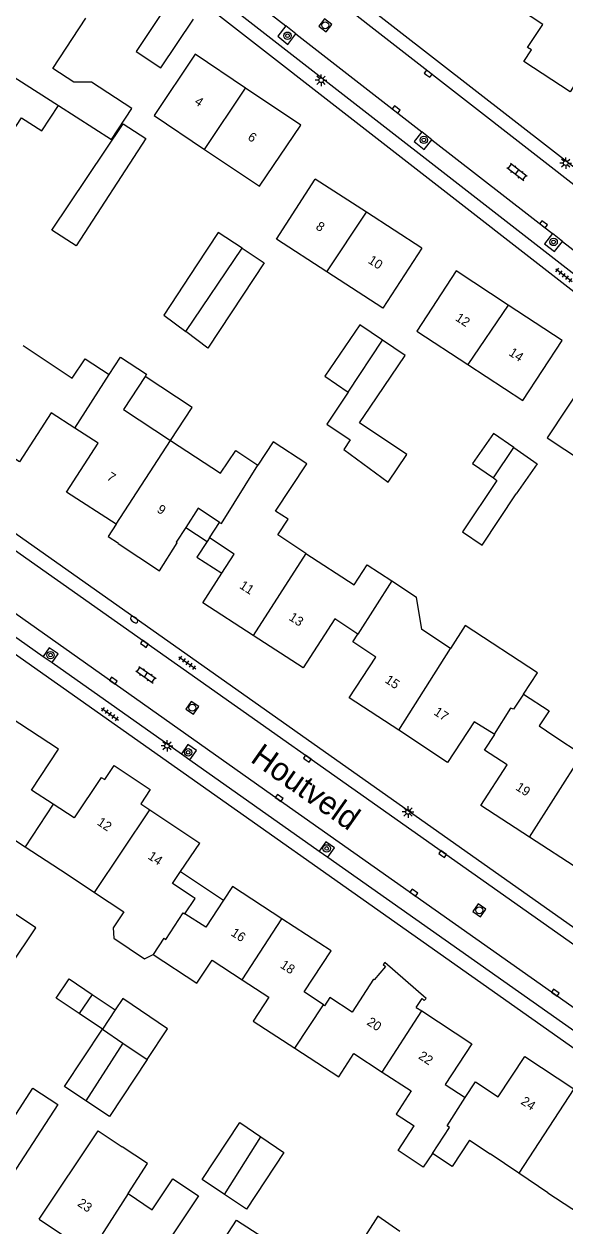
# Model space of a CAD drawing. Extents: x 136000 to 141014, y 402000 to 403500.
# Drawn here: x 138274.7 to 138333.2, y 402591.5 to 402721.4 of the extents above; entities that cross this region are included whole.
import ezdxf

# ---------------------------------------------------------------- set-up
doc = ezdxf.new("R2010")
doc.units = 0
for name, color, linetype in [('gg-anno-huisnummerreeks BGT', 7, 'Continuous'), ('gg-anno-openbare ruimte label', 7, 'Continuous'), ('gg-bbg-gedigitaliseerde bebouwing', 7, 'Continuous'), ('gg-bbg-gedigitaliseerde bijgebouw', 7, 'Continuous'), ('gg-bbg-hoofdgebouw', 7, 'Continuous'), ('gg-bbg-luifel en loopbrug', 7, 'Continuous'), ('gg-bbg-tussenscheiding', 7, 'Continuous'), ('gg-knt-verharding', 7, 'Continuous'), ('gg-knt-verharding nz', 7, 'Continuous'), ('gt-symb-boom', 7, 'Continuous'), ('gt-symb-brandkraan', 7, 'Continuous'), ('gt-symb-klinker verharding', 7, 'Continuous'), ('gt-symb-kolk', 7, 'Continuous'), ('gt-symb-lichtmast', 7, 'Continuous'), ('gt-symb-rioolschacht', 7, 'Continuous'), ('gt-symb-tegel verharding', 7, 'Continuous')]:
    doc.layers.add(name, color=color, linetype=linetype)

# ---------------------------------------------------------------- blocks, each defined once
blk = doc.blocks.new('gt0-LMAST')
at = {"layer": 'gt-symb-lichtmast'}
for p, q in [((-0.18, 0.17), (-0.45, 0.44)), ((0, 0.25), (0, 0.62)), ((0.17, 0.17), (0.44, 0.44)), ((-0.25, 0), (-0.63, 0)), ((-0.18, -0.18), (-0.45, -0.45)), ((0, -0.25), (0, -0.63)), ((0.44, -0.45), (0.17, -0.18)), ((0.25, 0), (0.62, 0))]:
    blk.add_line(p, q, dxfattribs=at)
blk.add_circle((0, 0), 0.25, dxfattribs=at)
blk = doc.blocks.new('gt0-KL1')
at = {"layer": 'gt-symb-klinker verharding'}
for p, q in [((-1.15, 0.3), (1.15, 0.3)), ((-1, -0.3), (-1, 0.3)), ((-0.5, 0.3), (-0.5, 0.45)), ((0, -0.3), (0, 0.3)), ((0.5, 0.3), (0.5, 0.45)), ((1, -0.3), (1, 0.3)), ((-1.15, -0.3), (1.15, -0.3)), ((-0.5, -0.45), (-0.5, -0.3)), ((0.5, -0.45), (0.5, -0.3))]:
    blk.add_line(p, q, dxfattribs=at)
blk = doc.blocks.new('gt0-BOOM')
at = {"layer": 'gt-symb-boom'}
for radius in [0.4, 0.2]:
    blk.add_circle((0, 0), radius, dxfattribs=at)
blk = doc.blocks.new('gt0-KOLK')
at = {"layer": 'gt-symb-kolk'}
blk.add_lwpolyline([(0, 0), (0.38, 0), (0.38, 0.4), (-0.37, 0.4), (-0.37, 0), (0, 0)], dxfattribs=at)
blk = doc.blocks.new('gt0-TEG1')
at = {"layer": 'gt-symb-tegel verharding'}
for p, q in [((-1.12, 0), (1.12, 0)), ((-0.9, -0.25), (-0.9, 0.25)), ((-0.45, -0.25), (-0.45, 0.25)), ((0, -0.25), (0, 0.25)), ((0.45, -0.25), (0.45, 0.25)), ((0.9, -0.25), (0.9, 0.25))]:
    blk.add_line(p, q, dxfattribs=at)
blk = doc.blocks.new('gt0-RS')
at = {"layer": 'gt-symb-rioolschacht'}
blk.add_lwpolyline([(-0.5, -0.5), (0.5, -0.5), (0.5, 0.5), (-0.5, 0.5)], close=True, dxfattribs=at)
blk.add_circle((0, 0), 0.375, dxfattribs=at)
blk = doc.blocks.new('gt0-BR')
at = {"layer": 'gt-symb-brandkraan'}
for centre, radius, start, end in [((-0.24, 0), 0.206, 107.5669, 252.4331), ((0.6, -2.66), 3, 106.892, 107.5669), ((0, -0.69), 0.938, 73.108, 106.892), ((-0.6, -2.66), 3, 72.4331, 73.108), ((0.24, 0), 0.206, 287.567, 72.4331), ((0.6, 2.66), 3, 252.4331, 253.108), ((0, 0.69), 0.938, 253.108, 286.8921), ((-0.6, 2.66), 3, 286.8921, 287.567)]:
    blk.add_arc(centre, radius, start, end, dxfattribs=at)

msp = doc.modelspace()

# ---------------------------------------------------------------- linework, layer by layer
at = {"layer": 'gg-bbg-gedigitaliseerde bebouwing'}
for p, q in [((138314.47, 402661.25), (138317.13, 402659.5)), ((138330.39, 402645.57), (138331.99, 402644.51)), ((138331.99, 402644.51), (138335.06, 402642.49)), ((138270.09, 402635.61), (138274.82, 402632.52)), ((138282.33, 402627.58), (138285.49, 402625.48)), ((138322.85, 402600.8), (138325.09, 402599.33)), ((138328.19, 402597.25), (138325.09, 402599.33)), ((138331.35, 402595.12), (138328.19, 402597.25)), ((138331.35, 402595.12), (138335.71, 402592.28))]:
    msp.add_line(p, q, dxfattribs=at)
for points in [[(138280.09, 402715.16), (138277.84, 402716.64), (138281.41, 402722.09)], [(138293.2, 402718.18), (138288.77, 402711.55), (138294.23, 402707.89)], [(138278.43, 402712.63), (138284.16, 402708.96), (138286.36, 402712.3), (138282.02, 402715.15), (138280.09, 402715.16)], [(138270.99, 402706.05), (138274.45, 402711.32), (138276.64, 402709.89), (138278.43, 402712.63)], [(138294.23, 402707.89), (138300.18, 402703.91), (138304.63, 402710.53)], [(138307.44, 402694.66), (138301.99, 402698.2), (138306.2, 402704.69)], [(138317.71, 402697.22), (138313.49, 402690.73), (138307.44, 402694.66)], [(138321.41, 402694.75), (138317.16, 402688.25), (138322.69, 402684.63)], [(138322.69, 402684.63), (138328.63, 402680.74), (138332.89, 402687.24)], [(138274.61, 402686.68), (138279.93, 402683.17), (138281.31, 402685.27), (138283.9, 402683.56)], [(138283.9, 402683.56), (138285.14, 402685.44), (138287.96, 402683.59), (138287.79, 402683.33)], [(138287.79, 402683.33), (138285.46, 402679.79), (138290.55, 402676.44)], [(138335.5, 402683.14), (138331.26, 402676.72), (138336.89, 402673.01)], [(138290.55, 402676.44), (138295.96, 402672.88), (138297.6, 402675.35), (138300, 402673.77)], [(138305.19, 402664.23), (138302.15, 402666.23), (138303.26, 402667.91), (138301.9, 402668.8), (138305.27, 402673.92), (138301.66, 402676.29), (138300, 402673.77)], [(138305.19, 402664.23), (138310.39, 402660.81), (138311.82, 402662.99), (138314.47, 402661.25)], [(138320.83, 402653.94), (138317.72, 402655.99), (138317.13, 402659.5)], [(138328.71, 402649.01), (138330.22, 402651.3), (138322.41, 402656.44), (138320.83, 402653.94)], [(138328.71, 402649.01), (138331.47, 402647.2), (138330.39, 402645.57)], [(138274.82, 402632.52), (138279.37, 402629.55), (138282.33, 402627.58)], [(138285.49, 402625.48), (138284.35, 402623.77), (138284.43, 402622.65), (138287.75, 402620.42), (138288.68, 402620.87)], [(138288.68, 402620.87), (138293.41, 402617.79), (138295.04, 402620.27), (138298.29, 402618.15)], [(138298.29, 402618.15), (138301.19, 402616.26), (138299.5, 402613.68), (138303.98, 402610.75)], [(138303.98, 402610.75), (138308.74, 402607.65), (138310.38, 402610.17), (138313.43, 402608.17)], [(138313.43, 402608.17), (138316.57, 402606.12), (138314.94, 402603.62), (138316.89, 402602.34)], [(138271.44, 402605.76), (138271.62, 402605.64), (138271.01, 402604.71), (138273.49, 402603.09), (138275.66, 402606.43), (138278.35, 402604.67), (138271.98, 402594.9)], [(138276.36, 402592.26), (138282.74, 402601.82), (138285.33, 402600.08)], [(138318.87, 402599.35), (138317.86, 402597.89), (138315.14, 402599.68), (138316.89, 402602.34)], [(138285.97, 402595.03), (138288.07, 402598.29), (138285.33, 402600.08)], [(138322.85, 402600.8), (138320.98, 402597.96), (138318.87, 402599.35)], [(138285.97, 402595.03), (138288.58, 402593.28), (138290.81, 402596.61), (138293.58, 402594.77), (138287.12, 402585.08)], [(138291.33, 402582.39), (138297.68, 402592.16), (138300.51, 402590.32)]]:
    msp.add_lwpolyline(points, dxfattribs=at)
at = {"layer": 'gg-bbg-gedigitaliseerde bijgebouw'}
for p, q in [((138325.45, 402672.38), (138325.82, 402672.12)), ((138282.08, 402616.56), (138280.69, 402614.48)), ((138283.18, 402612.81), (138285.41, 402611.29)), ((138285.41, 402611.29), (138288.02, 402609.52))]:
    msp.add_line(p, q, dxfattribs=at)
for points in [[(138290.36, 402723.76), (138286.84, 402718.49), (138289.51, 402716.7), (138293.03, 402721.98)], [(138285.43, 402710.65), (138287.87, 402709.07), (138280.35, 402697.48), (138277.72, 402699.18), (138285.43, 402710.65)], [(138298.28, 402697.2), (138295.7, 402698.9), (138293.41, 402695.43)], [(138298.28, 402697.2), (138300.67, 402695.62), (138298.37, 402692.15)], [(138293.41, 402695.43), (138289.81, 402689.98), (138292.2, 402688.2)], [(138298.37, 402692.15), (138294.59, 402686.42), (138292.2, 402688.2)], [(138313.48, 402687.26), (138311.01, 402688.94), (138307.22, 402683.37), (138309.75, 402681.65)], [(138312.13, 402680.03), (138315.92, 402685.6), (138313.48, 402687.26)], [(138309.75, 402681.65), (138307.44, 402678.18), (138309.98, 402676.49), (138309.3, 402675.47), (138314.06, 402671.93), (138316.1, 402674.93), (138310.99, 402678.34), (138312.13, 402680.03)], [(138327.65, 402675.66), (138325.45, 402677.18), (138323.2, 402673.94), (138325.45, 402672.38)], [(138327.65, 402675.66), (138330.18, 402673.9), (138327.92, 402670.65)], [(138325.82, 402672.12), (138322.1, 402666.56), (138324.24, 402665.13), (138327.92, 402670.65)], [(138273.2, 402619.6), (138275.98, 402623.75), (138270.94, 402627.12), (138269.65, 402625.2)], [(138280.69, 402614.48), (138278.2, 402616.15), (138279.59, 402618.23), (138282.08, 402616.56)], [(138281.4, 402605.05), (138279.08, 402606.59), (138283.18, 402612.81)], [(138288.02, 402609.52), (138283.96, 402603.37), (138281.4, 402605.05)], [(138296.38, 402594.94), (138293.96, 402596.55), (138298.05, 402602.7), (138300.3, 402601.17)], [(138300.3, 402601.17), (138302.81, 402599.46), (138298.76, 402593.36), (138296.38, 402594.94)], [(138315.35, 402590.94), (138312.95, 402592.57), (138308.89, 402586.22), (138311.33, 402584.67)]]:
    msp.add_lwpolyline(points, dxfattribs=at)
at = {"layer": 'gg-bbg-hoofdgebouw'}
for p, q in [((138298.67, 402714.52), (138293.2, 402718.18)), ((138304.63, 402710.53), (138298.67, 402714.52)), ((138311.74, 402701.1), (138306.2, 402704.69)), ((138317.71, 402697.22), (138311.74, 402701.1)), ((138327.06, 402691.05), (138321.41, 402694.75)), ((138332.89, 402687.24), (138327.06, 402691.05)), ((138292.19, 402667.02), (138291.16, 402665.43)), ((138294.76, 402665.9), (138295.84, 402667.58)), ((138288.3, 402636.51), (138293.7, 402632.9)), ((138291.64, 402629.83), (138293.7, 402632.9)), ((138307.9, 402621.25), (138302.59, 402624.72)), ((138317.12, 402615.16), (138317.72, 402614.77)), ((138276.36, 402592.26), (138281.83, 402588.61))]:
    msp.add_line(p, q, dxfattribs=at)
for points in [[(138329.14, 402718.92), (138330.78, 402721.4), (138328.27, 402723.05)], [(138334.73, 402715.24), (138334.55, 402715.36), (138333.74, 402714.12), (138328.74, 402717.4), (138329.56, 402718.65), (138329.14, 402718.92)], [(138280.2, 402677.76), (138277.64, 402679.41), (138274.21, 402674.13), (138268.8, 402677.64)], [(138284.67, 402667.38), (138279.3, 402670.86), (138282.73, 402676.14), (138280.2, 402677.76)], [(138295.84, 402667.58), (138293.55, 402669.12), (138292.19, 402667.02)], [(138284.67, 402667.38), (138284.68, 402667.37), (138283.82, 402666.04), (138284.91, 402665.34), (138284.88, 402665.3), (138289.37, 402662.35), (138291.26, 402665.36), (138291.16, 402665.43)], [(138296.11, 402662.09), (138297.44, 402664.16), (138294.76, 402665.9)], [(138299.48, 402655.36), (138294.03, 402658.87), (138296.11, 402662.09)], [(138310.79, 402655.5), (138308.31, 402657.16), (138304.9, 402651.87), (138299.48, 402655.36)], [(138315.22, 402645.11), (138309.86, 402648.63), (138312.75, 402653.01), (138310.24, 402654.66), (138310.79, 402655.5)], [(138277.87, 402637.13), (138275.53, 402638.64), (138278.43, 402643.05), (138273.22, 402646.48)], [(138325.53, 402644.68), (138323.37, 402646.02), (138320.49, 402641.64), (138315.22, 402645.11)], [(138329.37, 402633.54), (138324.09, 402636.96), (138326.95, 402641.36), (138324.5, 402642.96), (138325.59, 402644.64), (138325.53, 402644.68)], [(138283.06, 402640.02), (138283.43, 402639.78), (138284.45, 402641.31), (138288.36, 402638.7), (138287.33, 402637.16), (138288.3, 402636.51)], [(138283.06, 402640.02), (138280.15, 402635.66), (138277.87, 402637.13)], [(138339.82, 402633.01), (138337.64, 402634.42), (138334.78, 402630.02), (138329.37, 402633.54)], [(138293.01, 402627.05), (138290.78, 402628.54), (138291.64, 402629.83)], [(138302.59, 402624.72), (138297.24, 402628.21), (138296.27, 402626.73)], [(138292.1, 402625.25), (138293.21, 402626.91), (138293.01, 402627.05)], [(138296.27, 402626.73), (138294.37, 402623.82), (138292.1, 402625.25)], [(138307.07, 402615.42), (138305.01, 402616.82), (138307.9, 402621.25)], [(138317.12, 402615.16), (138317.74, 402616.1), (138317.98, 402615.89), (138318.17, 402616.11), (138313.73, 402620), (138313.54, 402619.79), (138313.8, 402619.57), (138312.58, 402618.15), (138312.5, 402618.2), (138310.18, 402614.64), (138307.77, 402616.21), (138307.2, 402615.33), (138307.07, 402615.42)], [(138317.72, 402614.77), (138323.13, 402611.21), (138320.24, 402606.82), (138322.41, 402605.43)], [(138322.41, 402605.43), (138323.51, 402607.09), (138325.95, 402605.48), (138328.85, 402609.85), (138334.14, 402606.34)]]:
    msp.add_lwpolyline(points, dxfattribs=at)
at = {"layer": 'gg-bbg-luifel en loopbrug'}
for p, q in [((138292.19, 402667.02), (138294.51, 402665.51)), ((138294.76, 402665.9), (138294.51, 402665.51)), ((138291.64, 402629.83), (138296.27, 402626.73)), ((138282.08, 402616.56), (138284.57, 402614.89)), ((138283.18, 402612.81), (138280.69, 402614.48)), ((138284.57, 402614.89), (138283.18, 402612.81))]:
    msp.add_line(p, q, dxfattribs=at)
for points in [[(138290.55, 402676.44), (138292.88, 402679.98), (138287.79, 402683.33)], [(138294.51, 402665.51), (138293.4, 402663.81), (138296.11, 402662.09)], [(138288.02, 402609.52), (138290.24, 402612.85), (138285.39, 402616.1), (138284.57, 402614.89)]]:
    msp.add_lwpolyline(points, dxfattribs=at)
at = {"layer": 'gg-bbg-tussenscheiding'}
for p, q in [((138270.41, 402717.77), (138278.43, 402712.63)), ((138294.23, 402707.89), (138298.67, 402714.52)), ((138307.44, 402694.66), (138311.74, 402701.1)), ((138292.2, 402688.2), (138298.28, 402697.2)), ((138327.06, 402691.05), (138322.69, 402684.63)), ((138309.75, 402681.65), (138313.48, 402687.26)), ((138280.2, 402677.76), (138283.9, 402683.56)), ((138284.67, 402667.38), (138290.55, 402676.44)), ((138325.45, 402672.38), (138327.65, 402675.66)), ((138305.19, 402664.23), (138299.48, 402655.36)), ((138314.47, 402661.25), (138310.79, 402655.5)), ((138315.22, 402645.11), (138320.83, 402653.94)), ((138329.37, 402633.54), (138335.06, 402642.49)), ((138277.87, 402637.13), (138274.82, 402632.52)), ((138282.33, 402627.58), (138288.3, 402636.51)), ((138298.29, 402618.15), (138302.59, 402624.72)), ((138289.84, 402622.64), (138288.68, 402620.87)), ((138303.98, 402610.75), (138307.07, 402615.42)), ((138313.43, 402608.17), (138317.72, 402614.77)), ((138285.41, 402611.29), (138281.4, 402605.05)), ((138334.14, 402606.34), (138328.19, 402597.25)), ((138296.38, 402594.94), (138300.3, 402601.17)), ((138285.97, 402595.03), (138281.83, 402588.61))]:
    msp.add_line(p, q, dxfattribs=at)
for points in [[(138295.84, 402667.58), (138296.05, 402667.44), (138300, 402673.77)], [(138328.71, 402649.01), (138327.64, 402647.38), (138327.29, 402647.5), (138325.53, 402644.68)], [(138289.84, 402622.64), (138290.04, 402622.5), (138291.91, 402625.37), (138292.1, 402625.25)], [(138318.87, 402599.35), (138320.72, 402602.18), (138320.46, 402602.35), (138322.41, 402605.43)]]:
    msp.add_lwpolyline(points, dxfattribs=at)
at = {"layer": 'gg-knt-verharding'}
for p, q in [((138286.72, 402742.9), (138396.72, 402657.28)), ((138396.1, 402655.83), (138288.15, 402739.88)), ((138392.5, 402647.06), (138291.88, 402725.4)), ((138304.11, 402720.39), (138303.01, 402721.24)), ((138318.81, 402708.94), (138317.72, 402709.79)), ((138332.92, 402697.95), (138331.84, 402698.79)), ((138239.86, 402690.29), (138363.76, 402602.89)), ((138240.66, 402687.89), (138362.64, 402601.85)), ((138360.89, 402591.86), (138253.69, 402667.44)), ((138262.73, 402663.01), (138276.79, 402653.09)), ((138276.79, 402653.09), (138277.74, 402652.43)), ((138277.74, 402652.43), (138291.73, 402642.56)), ((138291.73, 402642.56), (138292.65, 402641.91)), ((138292.65, 402641.91), (138306.63, 402632.05)), ((138306.63, 402632.05), (138307.55, 402631.4)), ((138307.55, 402631.4), (138336.71, 402610.84))]:
    msp.add_line(p, q, dxfattribs=at)
for points in [[(138388.28, 402652.31), (138292.96, 402726.48), (138285.3, 402732.54)], [(138303.01, 402721.24), (138302.14, 402720.12), (138303.22, 402719.24), (138304.11, 402720.39)], [(138317.72, 402709.79), (138316.88, 402708.73), (138317.95, 402707.87), (138318.81, 402708.94)], [(138331.84, 402698.79), (138330.99, 402697.7), (138332.07, 402696.86), (138332.92, 402697.95)], [(138277.74, 402652.43), (138278.41, 402653.36), (138277.44, 402654.03), (138276.79, 402653.09)], [(138292.65, 402641.91), (138293.36, 402642.93), (138292.42, 402643.57), (138291.73, 402642.56)], [(138307.55, 402631.4), (138308.27, 402632.4), (138307.34, 402633.06), (138306.63, 402632.05)]]:
    msp.add_lwpolyline(points, dxfattribs=at)
at = {"layer": 'gg-knt-verharding nz'}
for p, q in [((138298.42, 402724.82), (138303.01, 402721.24)), ((138304.11, 402720.39), (138317.72, 402709.79)), ((138318.81, 402708.94), (138331.84, 402698.79)), ((138332.92, 402697.95), (138360.58, 402676.41))]:
    msp.add_line(p, q, dxfattribs=at)
msp.add_lwpolyline([(138353.02, 402601.77), (138346.5, 402606.4), (138302.17, 402637.63), (138269.88, 402660.47), (138240.23, 402681.36)], dxfattribs=at)

# ---------------------------------------------------------------- block references
at = {"layer": 'gt-symb-boom'}
for p in [(138303.2, 402720.18), (138317.93, 402708.92), (138331.96, 402697.89), (138277.58, 402653.23), (138292.45, 402642.72), (138307.43, 402632.34)]:
    msp.add_blockref('gt0-BOOM', p, dxfattribs=at)
at = {"layer": 'gt-symb-brandkraan', "rotation": -35.184539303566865}
msp.add_blockref('gt0-BR', (138286.62, 402657.06), dxfattribs=at)
at = {"layer": 'gt-symb-klinker verharding'}
for p, rotation in [((138328.01, 402705.46), -37.89006281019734), ((138287.9, 402651.11), -35.184539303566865)]:
    msp.add_blockref('gt0-KL1', p, dxfattribs=dict(at, rotation=rotation))
at = {"layer": 'gt-symb-kolk'}
for p, rotation in [((138318.27, 402715.92), -37.89006281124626), ((138314.81, 402712.06), -37.89006281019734), ((138330.75, 402699.64), -37.89006281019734), ((138287.6, 402654.29), -35.184539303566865), ((138284.25, 402650.31), -35.31121343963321), ((138305.22, 402641.87), -35.184539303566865), ((138302.17, 402637.63), -35.151539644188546), ((138319.84, 402631.57), -35.184539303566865), ((138316.73, 402627.38), -35.18453930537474), ((138332.02, 402616.6), -35.151539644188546)]:
    msp.add_blockref('gt0-KOLK', p, dxfattribs=dict(at, rotation=rotation))
at = {"layer": 'gt-symb-lichtmast'}
for p in [(138306.83, 402715.37), (138333.27, 402706.41), (138290.17, 402643.43), (138316.22, 402636.28)]:
    msp.add_blockref('gt0-LMAST', p, dxfattribs=at)
at = {"layer": 'gt-symb-rioolschacht'}
for p, rotation in [((138307.27, 402721.31), -37.89006281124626), ((138292.91, 402647.54), -33.99203971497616), ((138323.93, 402625.65), -33.78542796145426)]:
    msp.add_blockref('gt0-RS', p, dxfattribs=dict(at, rotation=rotation))
at = {"layer": 'gt-symb-tegel verharding'}
for p, rotation in [((138333.07, 402694.29), -37.89006280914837), ((138292.38, 402652.4), -35.184539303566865), ((138284.02, 402646.86), -35.184539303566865)]:
    msp.add_blockref('gt0-TEG1', p, dxfattribs=dict(at, rotation=rotation))

# ---------------------------------------------------------------- texts
at = {"layer": 'gg-anno-huisnummerreeks BGT'}
for s, rotation, p in [('4', 326.2, (138293.06, 402712.86)), ('6', 326.2, (138298.81, 402709.01)), ('8', 327, (138306.17, 402699.34)), ('10', 327, (138311.82, 402695.68)), ('12', 326.8, (138321.26, 402689.47)), ('14', 326.8, (138327.03, 402685.7)), ('7', 327, (138283.58, 402672.26)), ('9', 327, (138289, 402668.75)), ('11', 327.2, (138297.92, 402660.53)), ('13', 327.2, (138303.26, 402657.09)), ('15', 326.7, (138313.65, 402650.33)), ('17', 326.7, (138318.93, 402646.86)), ('19', 327, (138327.78, 402638.73)), ('12', 326.2, (138282.53, 402634.96)), ('14', 326.2, (138288.02, 402631.28)), ('16', 326.8, (138297, 402622.99)), ('18', 326.8, (138302.33, 402619.51)), ('20', 326.7, (138311.69, 402613.35)), ('22', 326.7, (138317.26, 402609.68)), ('24', 326.4, (138328.34, 402604.78)), ('23', 326.3, (138280.41, 402593.77))]:
    msp.add_text(s, height=1, rotation=rotation, dxfattribs=at).set_placement(p)
at = {"layer": 'gg-anno-openbare ruimte label'}
msp.add_text('Houtveld', height=2.5, rotation=324.8, dxfattribs=at).set_placement((138299.07, 402641.78))

doc.saveas('drawing.dxf')
